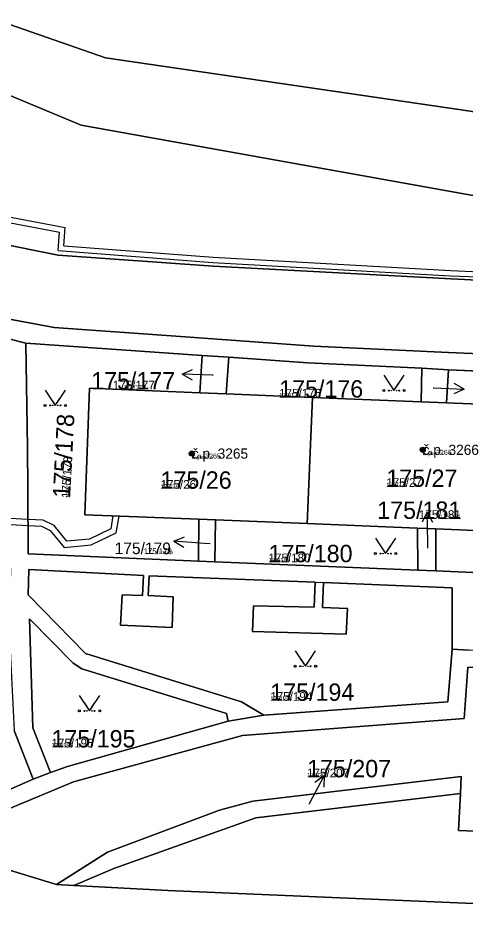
# Model space of a CAD drawing. Extents: x -759873 to -758487, y -975024 to -973516.
# Drawn here: x -759706.2 to -759662.4, y -974666.3 to -974577.8 of the extents above; entities that cross this region are included whole.
import ezdxf

# ---------------------------------------------------------------- set-up
doc = ezdxf.new("R2010")
doc.units = 0
for name, color, linetype in [('KAT_02_hranice parcel', 7, 'Continuous'), ('KAT_03_1000_st čísla parcelní', 7, 'Continuous'), ('KAT_03_1000_čísla parcelní', 7, 'Continuous'), ('KAT_03_1000_čísla popisná', 7, 'Continuous'), ('KAT_03_250_st čísla parcelní', 7, 'Continuous'), ('KAT_03_250_čísla parcelní', 7, 'Continuous'), ('KAT_03_250_čísla popisná', 7, 'Continuous'), ('KAT_03_500_st čísla parcelní', 7, 'Continuous'), ('KAT_03_500_čísla parcelní', 7, 'Continuous'), ('KAT_03_500_čísla popisná', 7, 'Continuous'), ('KAT_04_vnitřní kresba', 7, 'Continuous'), ('KAT_05_1000_značky kultur', 7, 'Continuous'), ('KAT_05_250_značky kultur', 7, 'Continuous'), ('KAT_05_500_značky kultur', 7, 'Continuous'), ('KAT_07_1000_značky budov', 7, 'Continuous'), ('KAT_07_250_značky budov', 7, 'Continuous'), ('KAT_07_500_značky budov', 7, 'Continuous'), ('KAT_10_věcná břemena', 7, 'Continuous'), ('KAT_12_pomocná šipka', 7, 'Continuous'), ('KAT_14_plocha_budovy', 7, 'Continuous'), ('KAT_14_plocha_pozemek', 7, 'Continuous')]:
    doc.layers.add(name, color=color, linetype=linetype)

msp = doc.modelspace()

# ---------------------------------------------------------------- linework, layer by layer
at = {"layer": 'KAT_02_hranice parcel'}
for p, q in [((-759707.06, -974609.14), (-759705.42, -974609.56)), ((-759705.42, -974609.56), (-759688.15, -974610.77)), ((-759688.15, -974610.77), (-759688.38, -974614.43)), ((-759688.15, -974610.77), (-759685.54, -974610.94)), ((-759685.54, -974610.94), (-759685.8, -974614.53)), ((-759666.68, -974612.01), (-759666.75, -974615.32)), ((-759666.68, -974612.01), (-759664.05, -974612.18)), ((-759664.05, -974612.18), (-759664.26, -974615.42)), ((-759664.05, -974612.18), (-759644.57, -974613)), ((-759685.8, -974614.53), (-759688.38, -974614.43)), ((-759677.37, -974614.88), (-759685.8, -974614.53)), ((-759677.88, -974627.22), (-759677.37, -974614.88)), ((-759666.75, -974615.32), (-759677.37, -974614.88)), ((-759664.26, -974615.42), (-759666.75, -974615.32)), ((-759688.52, -974630.9), (-759688.48, -974626.8)), ((-759688.48, -974626.8), (-759686.87, -974626.86)), ((-759686.91, -974630.95), (-759686.87, -974626.86)), ((-759686.87, -974626.86), (-759677.88, -974627.22)), ((-759677.88, -974627.22), (-759667.09, -974627.67)), ((-759667.09, -974627.67), (-759665.29, -974627.74)), ((-759667.08, -974631.76), (-759667.09, -974627.67)), ((-759665.29, -974627.74), (-759656.07, -974628.12)), ((-759665.29, -974631.84), (-759665.29, -974627.74)), ((-759686.91, -974630.95), (-759688.52, -974630.9)), ((-759667.08, -974631.76), (-759686.91, -974630.95)), ((-759665.29, -974631.84), (-759667.08, -974631.76)), ((-759645.09, -974632.74), (-759665.29, -974631.84)), ((-759663.72, -974639.51), (-759662.12, -974639.59)), ((-759685.62, -974646.56), (-759682.14, -974645.97)), ((-759704.69, -974652.23), (-759703.01, -974651.57)), ((-759702.4, -974662.54), (-759715.4, -974658.58)), ((-759700.72, -974662.63), (-759702.4, -974662.54))]:
    msp.add_line(p, q, dxfattribs=at)
for points in [[(-759745.19, -974562.55), (-759740.43, -974566.11), (-759725.32, -974571.2), (-759708.52, -974577.87), (-759697.61, -974581.66), (-759664.15, -974586.53), (-759642.54, -974589.75), (-759622.82, -974591), (-759601.22, -974591.07), (-759588.97, -974591.35), (-759580.29, -974589.86), (-759566.46, -974586.39), (-759552.88, -974583.63), (-759547.64, -974583.57)], [(-759745.87, -974569.1), (-759700, -974588.25), (-759649.5, -974597.3), (-759602.4, -974597), (-759547.6, -974592.2), (-759547.08, -974592.24)], [(-759747.18, -974581.65), (-759739.5, -974586.23), (-759722.87, -974596.03), (-759708.27, -974599.76), (-759702.25, -974600.96), (-759687.1, -974602.03), (-759663.8, -974603.29), (-759645.06, -974604.23), (-759636.24, -974604.67), (-759636.23, -974604.2), (-759636.16, -974602.4), (-759636.52, -974602.38), (-759636.5, -974601.88), (-759636.4, -974600.27), (-759636.59, -974600.26), (-759636.49, -974598.18), (-759625.38, -974598.56), (-759610.38, -974599.11), (-759596.55, -974599.59)], [(-759748.01, -974589.58), (-759742.78, -974592.68), (-759732.01, -974598.91), (-759728.99, -974600.68), (-759725.4, -974602.45), (-759718.02, -974604.75), (-759709.84, -974606.71), (-759702.63, -974608.03), (-759689.82, -974608.95), (-759677.23, -974609.87), (-759664.06, -974610.49), (-759641.64, -974611.43), (-759620.48, -974612.36), (-759598.5, -974613.15), (-759577.03, -974613.93), (-759558.28, -974614.4), (-759534.22, -974615.1), (-759512.72, -974615.61), (-759490.5, -974616.02), (-759471.82, -974616.25), (-759458.92, -974616), (-759446.09, -974615.46)], [(-759688.52, -974630.9), (-759705.17, -974630.18), (-759705.22, -974623.81), (-759705.23, -974619.8), (-759705.42, -974609.56)], [(-759685.54, -974610.94), (-759677.83, -974611.5), (-759666.68, -974612.01)], [(-759688.38, -974614.43), (-759699.17, -974613.98), (-759699.65, -974626.35), (-759688.48, -974626.8)], [(-759655.61, -974616.98), (-759655.56, -974615.78), (-759664.26, -974615.42)], [(-759747.65, -974619.33), (-759747.18, -974618.58), (-759745.89, -974616.37), (-759737.35, -974621.56), (-759738.48, -974623.37), (-759740.17, -974622.36), (-759741.79, -974624.94), (-759737.57, -974627.58), (-759735.99, -974624.98), (-759737.64, -974623.91), (-759736.49, -974622.08), (-759724.11, -974629.53), (-759706.9, -974631.61), (-759707.03, -974637.67), (-759706.54, -974647.47), (-759704.69, -974652.23)], [(-759682.14, -974645.97), (-759684.31, -974644.65), (-759699.58, -974639.93), (-759705.18, -974634.19), (-759705.13, -974631.7), (-759693.91, -974632.3), (-759694.01, -974634.24), (-759696, -974634.19), (-759696.14, -974637.16), (-759691.11, -974637.38), (-759690.99, -974634.39), (-759693.43, -974634.27), (-759693.33, -974632.32), (-759677.11, -974632.95), (-759677.22, -974635.41), (-759683.15, -974635.26), (-759683.25, -974637.77), (-759674.06, -974638.04), (-759673.96, -974635.52), (-759676.39, -974635.44), (-759676.28, -974632.98), (-759663.7, -974633.5), (-759663.72, -974639.51)], [(-759703.01, -974651.57), (-759704.72, -974647.21), (-759705.06, -974636.54), (-759700.77, -974640.87), (-759699.92, -974641.42), (-759685.79, -974645.8), (-759685.62, -974646.56)], [(-759682.14, -974645.97), (-759664.13, -974644.65), (-759663.72, -974639.51)], [(-759715.4, -974658.58), (-759700.76, -974652.49), (-759684.23, -974647.96), (-759662.52, -974646.3), (-759662.17, -974641.26), (-759630.55, -974642.48), (-759594.91, -974643.96), (-759576.85, -974644.52), (-759577.12, -974649.37), (-759571.57, -974649.69)], [(-759703.01, -974651.57), (-759701.34, -974650.97), (-759685.62, -974646.56)], [(-759747.95, -974673.79), (-759728.92, -974663.7), (-759716.68, -974657.46), (-759704.69, -974652.23)], [(-759702.4, -974662.54), (-759697.41, -974659.37), (-759686.46, -974655.24), (-759683.19, -974654.36), (-759662.83, -974651.97), (-759662.89, -974653.64)], [(-759700.72, -974662.63), (-759696.81, -974660.95), (-759682.91, -974656.01), (-759662.89, -974653.64)], [(-759662.89, -974653.64), (-759663.1, -974657.24), (-759609.55, -974659.41), (-759577.87, -974660.7), (-759577.56, -974655.8), (-759570.65, -974656.16)], [(-759571.81, -974668.15), (-759585.36, -974667.45), (-759604.43, -974666.7), (-759628.9, -974665.77), (-759647.86, -974664.97), (-759691.51, -974663.12), (-759700.72, -974662.63)]]:
    msp.add_lwpolyline(points, dxfattribs=at)
at = {"layer": 'KAT_03_1000_čísla popisná'}
for centre in [(-759666.59, -974620), (-759689.17, -974620.37)]:
    msp.add_circle(centre, 0.25, dxfattribs=at)
at = {"layer": 'KAT_03_250_čísla popisná'}
for centre in [(-759689.17, -974620.37), (-759666.59, -974620)]:
    msp.add_circle(centre, 0.0625, dxfattribs=at)
at = {"layer": 'KAT_03_500_čísla popisná'}
for centre in [(-759689.17, -974620.37), (-759666.59, -974620)]:
    msp.add_circle(centre, 0.125, dxfattribs=at)
at = {"layer": 'KAT_04_vnitřní kresba'}
for p, q in [((-759708.11, -974597.02), (-759701.56, -974598.24)), ((-759707.75, -974597.63), (-759702.1, -974598.7)), ((-759701.7, -974600.03), (-759701.56, -974598.24)), ((-759702.24, -974600.49), (-759702.1, -974598.7)), ((-759701.7, -974600.03), (-759687.07, -974601.17)), ((-759702.24, -974600.49), (-759687.11, -974601.67)), ((-759687.07, -974601.17), (-759663.84, -974602.47)), ((-759687.11, -974601.67), (-759663.86, -974602.97)), ((-759663.84, -974602.47), (-759645.57, -974603.26)), ((-759663.86, -974602.97), (-759645.09, -974603.78)), ((-759677.11, -974632.95), (-759676.28, -974632.98))]:
    msp.add_line(p, q, dxfattribs=at)
at = {"layer": 'KAT_05_1000_značky kultur'}
for points in [[(-759670.4, -974612.709), (-759669.4, -974614.21), (-759668.4, -974612.709)], [(-759703.53, -974614.159), (-759702.53, -974615.66), (-759701.53, -974614.159)], [(-759671.22, -974628.649), (-759670.22, -974630.15), (-759669.22, -974628.649)], [(-759679.06, -974639.679), (-759678.06, -974641.18), (-759677.06, -974639.679)], [(-759700.18, -974644.039), (-759699.18, -974645.54), (-759698.18, -974644.039)]]:
    msp.add_lwpolyline(points, dxfattribs=at)
for centre in [(-759670.4, -974614.209), (-759668.4, -974614.209), (-759703.53, -974615.659), (-759701.53, -974615.659), (-759671.22, -974630.149), (-759669.22, -974630.149), (-759679.06, -974641.179), (-759677.06, -974641.179), (-759700.18, -974645.539), (-759698.18, -974645.539)]:
    msp.add_circle(centre, 0.1, dxfattribs=at)
at = {"layer": 'KAT_05_250_značky kultur'}
for points in [[(-759669.65, -974613.835), (-759669.4, -974614.21), (-759669.15, -974613.835)], [(-759702.78, -974615.285), (-759702.53, -974615.66), (-759702.28, -974615.285)], [(-759670.47, -974629.775), (-759670.22, -974630.15), (-759669.97, -974629.775)], [(-759678.31, -974640.805), (-759678.06, -974641.18), (-759677.81, -974640.805)], [(-759699.43, -974645.165), (-759699.18, -974645.54), (-759698.93, -974645.165)]]:
    msp.add_lwpolyline(points, dxfattribs=at)
for centre in [(-759669.65, -974614.21), (-759669.15, -974614.21), (-759702.78, -974615.66), (-759702.28, -974615.66), (-759670.47, -974630.15), (-759669.97, -974630.15), (-759678.31, -974641.18), (-759677.81, -974641.18), (-759699.43, -974645.54), (-759698.93, -974645.54)]:
    msp.add_circle(centre, 0.025, dxfattribs=at)
at = {"layer": 'KAT_05_500_značky kultur'}
for points in [[(-759669.9, -974613.459), (-759669.4, -974614.21), (-759668.9, -974613.459)], [(-759703.03, -974614.91), (-759702.53, -974615.66), (-759702.03, -974614.91)], [(-759670.72, -974629.4), (-759670.22, -974630.15), (-759669.72, -974629.4)], [(-759678.56, -974640.429), (-759678.06, -974641.18), (-759677.56, -974640.429)], [(-759699.68, -974644.79), (-759699.18, -974645.54), (-759698.68, -974644.79)]]:
    msp.add_lwpolyline(points, dxfattribs=at)
for centre in [(-759669.9, -974614.21), (-759668.9, -974614.21), (-759703.03, -974615.66), (-759702.03, -974615.66), (-759670.72, -974630.15), (-759669.72, -974630.15), (-759678.56, -974641.18), (-759677.56, -974641.18), (-759699.68, -974645.54), (-759698.68, -974645.54)]:
    msp.add_circle(centre, 0.05, dxfattribs=at)
at = {"layer": 'KAT_07_1000_značky budov'}
for centre in [(-759689.177, -974620.369), (-759666.597, -974619.999)]:
    msp.add_circle(centre, 0.175, dxfattribs=at)
at = {"layer": 'KAT_07_250_značky budov'}
for centre in [(-759689.172, -974620.37), (-759666.592, -974620)]:
    msp.add_circle(centre, 0.0437, dxfattribs=at)
at = {"layer": 'KAT_07_500_značky budov'}
for centre in [(-759689.173, -974620.37), (-759666.593, -974620)]:
    msp.add_circle(centre, 0.0875, dxfattribs=at)
at = {"layer": 'KAT_10_věcná břemena'}
msp.add_lwpolyline([(-759706.93, -974627.32), (-759705.19, -974627.41), (-759703.87, -974627.48), (-759703.02, -974627.9), (-759701.67, -974629.56), (-759699.01, -974629.31), (-759696.57, -974628.13), (-759696.28, -974626.49), (-759696.89, -974626.46), (-759697.11, -974627.73), (-759699.17, -974628.73), (-759701.41, -974628.94), (-759702.64, -974627.42), (-759703.71, -974626.88), (-759705.2, -974626.81), (-759706.94, -974626.72)], dxfattribs=at)
at = {"layer": 'KAT_12_pomocná šipka'}
for p, q in [((-759690.119, -974612.605), (-759689.101, -974612.14)), ((-759687.12, -974612.71), (-759690.119, -974612.605)), ((-759690.119, -974612.605), (-759689.136, -974613.141)), ((-759687.08, -974612.72), (-759687.12, -974612.71)), ((-759662.541, -974614.055), (-759663.524, -974613.519)), ((-759665.54, -974613.95), (-759665.57, -974613.95)), ((-759665.54, -974613.95), (-759662.541, -974614.055)), ((-759662.541, -974614.055), (-759663.559, -974614.52)), ((-759666.152, -974626.079), (-759666.636, -974627.09)), ((-759666.1, -974629.08), (-759666.152, -974626.079)), ((-759666.152, -974626.079), (-759665.634, -974627.072)), ((-759690.934, -974628.951), (-759689.9, -974628.521)), ((-759687.94, -974629.16), (-759690.934, -974628.951)), ((-759690.934, -974628.951), (-759689.97, -974629.52)), ((-759687.38, -974629.2), (-759687.94, -974629.16)), ((-759666.09, -974629.64), (-759666.1, -974629.08)), ((-759677.63, -974654.54), (-759676.221, -974651.89)), ((-759676.221, -974651.89), (-759677.133, -974652.539)), ((-759676.221, -974651.89), (-759676.249, -974653.01)), ((-759677.69, -974654.66), (-759677.63, -974654.54))]:
    msp.add_line(p, q, dxfattribs=at)
at = {"layer": 'KAT_14_plocha_budovy'}
for points in [[(-759699.65, -974626.35), (-759688.48, -974626.8), (-759686.87, -974626.86), (-759677.88, -974627.22), (-759677.37, -974614.88), (-759685.8, -974614.53), (-759688.38, -974614.43), (-759699.17, -974613.98)], [(-759665.29, -974627.74), (-759656.07, -974628.12), (-759655.61, -974616.98), (-759655.56, -974615.78), (-759664.26, -974615.42), (-759666.75, -974615.32), (-759677.37, -974614.88), (-759677.88, -974627.22), (-759667.09, -974627.67)]]:
    msp.add_lwpolyline(points, close=True, dxfattribs=at)
at = {"layer": 'KAT_14_plocha_pozemek'}
for points in [[(-759601.22, -974591.07), (-759588.97, -974591.35), (-759580.29, -974589.86), (-759566.46, -974586.39), (-759552.88, -974583.63), (-759547.64, -974583.57), (-759550.22, -974544.33), (-759551.48, -974544.27), (-759563.58, -974549.84), (-759564.84, -974554.11), (-759642.97, -974554.16), (-759688.61, -974551.58), (-759703.8, -974545.25), (-759742.76, -974539.26), (-759745.19, -974562.55), (-759740.43, -974566.11), (-759725.32, -974571.2), (-759708.52, -974577.87), (-759697.61, -974581.66), (-759664.15, -974586.53), (-759642.54, -974589.75), (-759622.82, -974591)], [(-759547.08, -974592.24), (-759547.64, -974583.57), (-759552.88, -974583.63), (-759566.46, -974586.39), (-759580.29, -974589.86), (-759588.97, -974591.35), (-759601.22, -974591.07), (-759622.82, -974591), (-759642.54, -974589.75), (-759664.15, -974586.53), (-759697.61, -974581.66), (-759708.52, -974577.87), (-759725.32, -974571.2), (-759740.43, -974566.11), (-759745.19, -974562.55), (-759745.87, -974569.1), (-759700, -974588.25), (-759649.5, -974597.3), (-759602.4, -974597), (-759547.6, -974592.2)], [(-759688.48, -974626.8), (-759699.65, -974626.35), (-759699.17, -974613.98), (-759688.38, -974614.43), (-759688.15, -974610.77), (-759705.42, -974609.56), (-759705.23, -974619.8), (-759705.22, -974623.81), (-759705.17, -974630.18), (-759688.52, -974630.9)], [(-759688.15, -974610.77), (-759688.38, -974614.43), (-759685.8, -974614.53), (-759685.54, -974610.94)], [(-759685.54, -974610.94), (-759685.8, -974614.53), (-759677.37, -974614.88), (-759666.75, -974615.32), (-759666.68, -974612.01), (-759677.83, -974611.5)], [(-759666.68, -974612.01), (-759666.75, -974615.32), (-759664.26, -974615.42), (-759664.05, -974612.18)], [(-759664.05, -974612.18), (-759664.26, -974615.42), (-759655.56, -974615.78), (-759655.61, -974616.98), (-759644.7, -974617.42), (-759644.57, -974613)], [(-759677.37, -974614.88), (-759685.8, -974614.53), (-759688.38, -974614.43), (-759699.17, -974613.98), (-759699.65, -974626.35), (-759688.48, -974626.8), (-759686.87, -974626.86), (-759677.88, -974627.22)], [(-759655.56, -974615.78), (-759664.26, -974615.42), (-759666.75, -974615.32), (-759677.37, -974614.88), (-759677.88, -974627.22), (-759667.09, -974627.67), (-759665.29, -974627.74), (-759656.07, -974628.12), (-759655.61, -974616.98)], [(-759686.87, -974626.86), (-759688.48, -974626.8), (-759688.52, -974630.9), (-759686.91, -974630.95)], [(-759667.08, -974631.76), (-759667.09, -974627.67), (-759677.88, -974627.22), (-759686.87, -974626.86), (-759686.91, -974630.95)], [(-759665.29, -974627.74), (-759667.09, -974627.67), (-759667.08, -974631.76), (-759665.29, -974631.84)], [(-759645.09, -974632.74), (-759645.12, -974629.76), (-759656.04, -974629.3), (-759656.07, -974628.12), (-759665.29, -974627.74), (-759665.29, -974631.84)], [(-759663.72, -974639.51), (-759663.7, -974633.5), (-759676.28, -974632.98), (-759676.39, -974635.44), (-759673.96, -974635.52), (-759674.06, -974638.04), (-759683.25, -974637.77), (-759683.15, -974635.26), (-759677.22, -974635.41), (-759677.11, -974632.95), (-759693.33, -974632.32), (-759693.43, -974634.27), (-759690.99, -974634.39), (-759691.11, -974637.38), (-759696.14, -974637.16), (-759696, -974634.19), (-759694.01, -974634.24), (-759693.91, -974632.3), (-759705.13, -974631.7), (-759705.18, -974634.19), (-759699.58, -974639.93), (-759684.31, -974644.65), (-759682.14, -974645.97), (-759664.13, -974644.65)], [(-759701.34, -974650.97), (-759685.62, -974646.56), (-759685.79, -974645.8), (-759699.92, -974641.42), (-759700.77, -974640.87), (-759705.06, -974636.54), (-759704.72, -974647.21), (-759703.01, -974651.57)], [(-759696.81, -974660.95), (-759682.91, -974656.01), (-759662.89, -974653.64), (-759662.83, -974651.97), (-759683.19, -974654.36), (-759686.46, -974655.24), (-759697.41, -974659.37), (-759702.4, -974662.54), (-759700.72, -974662.63)], [(-759570.65, -974656.16), (-759577.56, -974655.8), (-759577.87, -974660.7), (-759609.55, -974659.41), (-759663.1, -974657.24), (-759662.89, -974653.64), (-759682.91, -974656.01), (-759696.81, -974660.95), (-759700.72, -974662.63), (-759691.51, -974663.12), (-759647.86, -974664.97), (-759628.9, -974665.77), (-759604.43, -974666.7), (-759585.36, -974667.45), (-759571.81, -974668.15)]]:
    msp.add_lwpolyline(points, close=True, dxfattribs=at)
for points in [[(-759602.4, -974597), (-759649.5, -974597.3), (-759700, -974588.25), (-759745.87, -974569.1)], [(-759596.55, -974599.59), (-759610.38, -974599.11), (-759625.38, -974598.56), (-759636.49, -974598.18), (-759636.59, -974600.26), (-759636.4, -974600.27), (-759636.5, -974601.88), (-759636.52, -974602.38), (-759636.16, -974602.4), (-759636.23, -974604.2), (-759636.24, -974604.67), (-759645.06, -974604.23), (-759663.8, -974603.29), (-759687.1, -974602.03), (-759702.25, -974600.96), (-759708.27, -974599.76)], [(-759708.27, -974599.76), (-759702.25, -974600.96), (-759687.1, -974602.03), (-759663.8, -974603.29), (-759645.06, -974604.23), (-759636.24, -974604.67), (-759636.23, -974604.2), (-759636.16, -974602.4), (-759636.52, -974602.38), (-759636.5, -974601.88), (-759636.4, -974600.27), (-759636.59, -974600.26), (-759636.49, -974598.18), (-759625.38, -974598.56), (-759610.38, -974599.11), (-759596.55, -974599.59)], [(-759598.5, -974613.15), (-759620.48, -974612.36), (-759641.64, -974611.43), (-759664.06, -974610.49), (-759677.23, -974609.87), (-759689.82, -974608.95), (-759702.63, -974608.03), (-759709.84, -974606.71)], [(-759709.84, -974606.71), (-759702.63, -974608.03), (-759689.82, -974608.95), (-759677.23, -974609.87), (-759664.06, -974610.49), (-759641.64, -974611.43), (-759620.48, -974612.36), (-759598.5, -974613.15)], [(-759707.06, -974609.14), (-759705.42, -974609.56), (-759688.15, -974610.77), (-759685.54, -974610.94), (-759677.83, -974611.5), (-759666.68, -974612.01), (-759664.05, -974612.18), (-759644.57, -974613), (-759642.01, -974613.14), (-759622.98, -974613.88), (-759620.45, -974614.02), (-759600.97, -974614.68)], [(-759601.39, -974634.57), (-759621.66, -974633.76), (-759623.49, -974633.64), (-759643.29, -974632.8), (-759645.09, -974632.74), (-759665.29, -974631.84), (-759667.08, -974631.76), (-759686.91, -974630.95), (-759688.52, -974630.9), (-759705.17, -974630.18), (-759705.22, -974623.81), (-759705.23, -974619.8), (-759705.42, -974609.56), (-759707.06, -974609.14)], [(-759706.54, -974647.47), (-759704.69, -974652.23), (-759703.01, -974651.57), (-759704.72, -974647.21), (-759705.06, -974636.54), (-759700.77, -974640.87), (-759699.92, -974641.42), (-759685.79, -974645.8), (-759685.62, -974646.56), (-759682.14, -974645.97), (-759684.31, -974644.65), (-759699.58, -974639.93), (-759705.18, -974634.19), (-759705.13, -974631.7), (-759693.91, -974632.3), (-759694.01, -974634.24), (-759696, -974634.19), (-759696.14, -974637.16), (-759691.11, -974637.38), (-759690.99, -974634.39), (-759693.43, -974634.27), (-759693.33, -974632.32), (-759677.11, -974632.95), (-759677.22, -974635.41), (-759683.15, -974635.26), (-759683.25, -974637.77), (-759674.06, -974638.04), (-759673.96, -974635.52), (-759676.39, -974635.44), (-759676.28, -974632.98), (-759663.7, -974633.5), (-759663.72, -974639.51), (-759662.12, -974639.59)], [(-759595.23, -974642.21), (-759608.85, -974641.69), (-759610.85, -974641.63), (-759629.88, -974640.85), (-759637.61, -974640.58), (-759639.42, -974640.48), (-759662.12, -974639.59), (-759663.72, -974639.51), (-759664.13, -974644.65), (-759682.14, -974645.97), (-759685.62, -974646.56), (-759701.34, -974650.97), (-759703.01, -974651.57), (-759704.69, -974652.23), (-759716.68, -974657.46), (-759728.92, -974663.7), (-759747.95, -974673.79)], [(-759733.05, -974667.73), (-759715.4, -974658.58), (-759700.76, -974652.49), (-759684.23, -974647.96), (-759662.52, -974646.3), (-759662.17, -974641.26), (-759630.55, -974642.48), (-759594.91, -974643.96)], [(-759594.91, -974643.96), (-759630.55, -974642.48), (-759662.17, -974641.26), (-759662.52, -974646.3), (-759684.23, -974647.96), (-759700.76, -974652.49), (-759715.4, -974658.58), (-759702.4, -974662.54), (-759697.41, -974659.37), (-759686.46, -974655.24), (-759683.19, -974654.36), (-759662.83, -974651.97), (-759662.89, -974653.64), (-759663.1, -974657.24), (-759609.55, -974659.41), (-759577.87, -974660.7)], [(-759716.68, -974657.46), (-759704.69, -974652.23), (-759706.54, -974647.47)], [(-759604.43, -974666.7), (-759628.9, -974665.77), (-759647.86, -974664.97), (-759691.51, -974663.12), (-759700.72, -974662.63), (-759702.4, -974662.54), (-759715.4, -974658.58), (-759733.05, -974667.73)]]:
    msp.add_lwpolyline(points, dxfattribs=at)

# ---------------------------------------------------------------- texts
at = {"layer": 'KAT_03_1000_st čísla parcelní'}
for s, p in [('175/26', (-759692.23, -974623.809)), ('175/27', (-759670.15, -974623.63))]:
    msp.add_text(s, height=1.7, dxfattribs=at).set_placement(p)
at = {"layer": 'KAT_03_1000_čísla parcelní'}
for s, height, p in [('175/177', 1.7, (-759699.018, -974614.1)), ('175/176', 1.7, (-759680.63, -974614.89)), ('175/181', 1.7, (-759671.036, -974626.76)), ('175/179', 1.139, (-759696.723, -974630.209)), ('175/180', 1.7, (-759681.67, -974631)), ('175/194', 1.7, (-759681.5, -974644.559)), ('175/195', 1.7, (-759702.9, -974649.12)), ('175/207', 1.7, (-759677.9, -974652.039))]:
    msp.add_text(s, height=height, dxfattribs=at).set_placement(p)
msp.add_text('175/178', height=1.7, rotation=87, dxfattribs=at).set_placement((-759701.081, -974624.744))
at = {"layer": 'KAT_03_1000_čísla popisná'}
for s, p in [('č.p. 3266', (-759666.59, -974620.5)), ('č.p. 3265', (-759689.17, -974620.87))]:
    msp.add_text(s, height=1, dxfattribs=at).set_placement(p)
at = {"layer": 'KAT_03_250_st čísla parcelní'}
for s, p in [('175/27', (-759670.15, -974623.63)), ('175/26', (-759692.23, -974623.809))]:
    msp.add_text(s, height=0.425, dxfattribs=at).set_placement(p)
at = {"layer": 'KAT_03_250_čísla parcelní'}
for s, height, p in [('175/177', 0.425, (-759695.84, -974614.1)), ('175/176', 0.425, (-759680.63, -974614.89)), ('175/181', 0.425, (-759664.927, -974626.76)), ('175/179', 0.2847, (-759692.463, -974630.209)), ('175/180', 0.425, (-759681.67, -974631)), ('175/194', 0.425, (-759681.5, -974644.559)), ('175/195', 0.425, (-759702.9, -974649.12)), ('175/207', 0.425, (-759677.9, -974652.039))]:
    msp.add_text(s, height=height, dxfattribs=at).set_placement(p)
msp.add_text('175/178', height=0.425, rotation=87, dxfattribs=at).set_placement((-759701.081, -974624.744))
at = {"layer": 'KAT_03_250_čísla popisná'}
for s, p in [('č.p. 3265', (-759689.17, -974620.87)), ('č.p. 3266', (-759666.59, -974620.5))]:
    msp.add_text(s, height=0.25, dxfattribs=at).set_placement(p)
at = {"layer": 'KAT_03_500_st čísla parcelní'}
for s, p in [('175/26', (-759692.23, -974623.809)), ('175/27', (-759670.15, -974623.63))]:
    msp.add_text(s, height=0.85, dxfattribs=at).set_placement(p)
at = {"layer": 'KAT_03_500_čísla parcelní'}
for s, height, p in [('175/177', 0.85, (-759696.899, -974614.1)), ('175/176', 0.85, (-759680.63, -974614.89)), ('175/181', 0.85, (-759666.964, -974626.76)), ('175/179', 0.5695, (-759693.883, -974630.209)), ('175/180', 0.85, (-759681.67, -974631)), ('175/194', 0.85, (-759681.5, -974644.559)), ('175/195', 0.85, (-759702.9, -974649.12)), ('175/207', 0.85, (-759677.9, -974652.039))]:
    msp.add_text(s, height=height, dxfattribs=at).set_placement(p)
msp.add_text('175/178', height=0.85, rotation=87, dxfattribs=at).set_placement((-759701.081, -974624.744))
at = {"layer": 'KAT_03_500_čísla popisná'}
for s, p in [('č.p. 3265', (-759689.17, -974620.87)), ('č.p. 3266', (-759666.59, -974620.5))]:
    msp.add_text(s, height=0.5, dxfattribs=at).set_placement(p)

doc.saveas('drawing.dxf')
